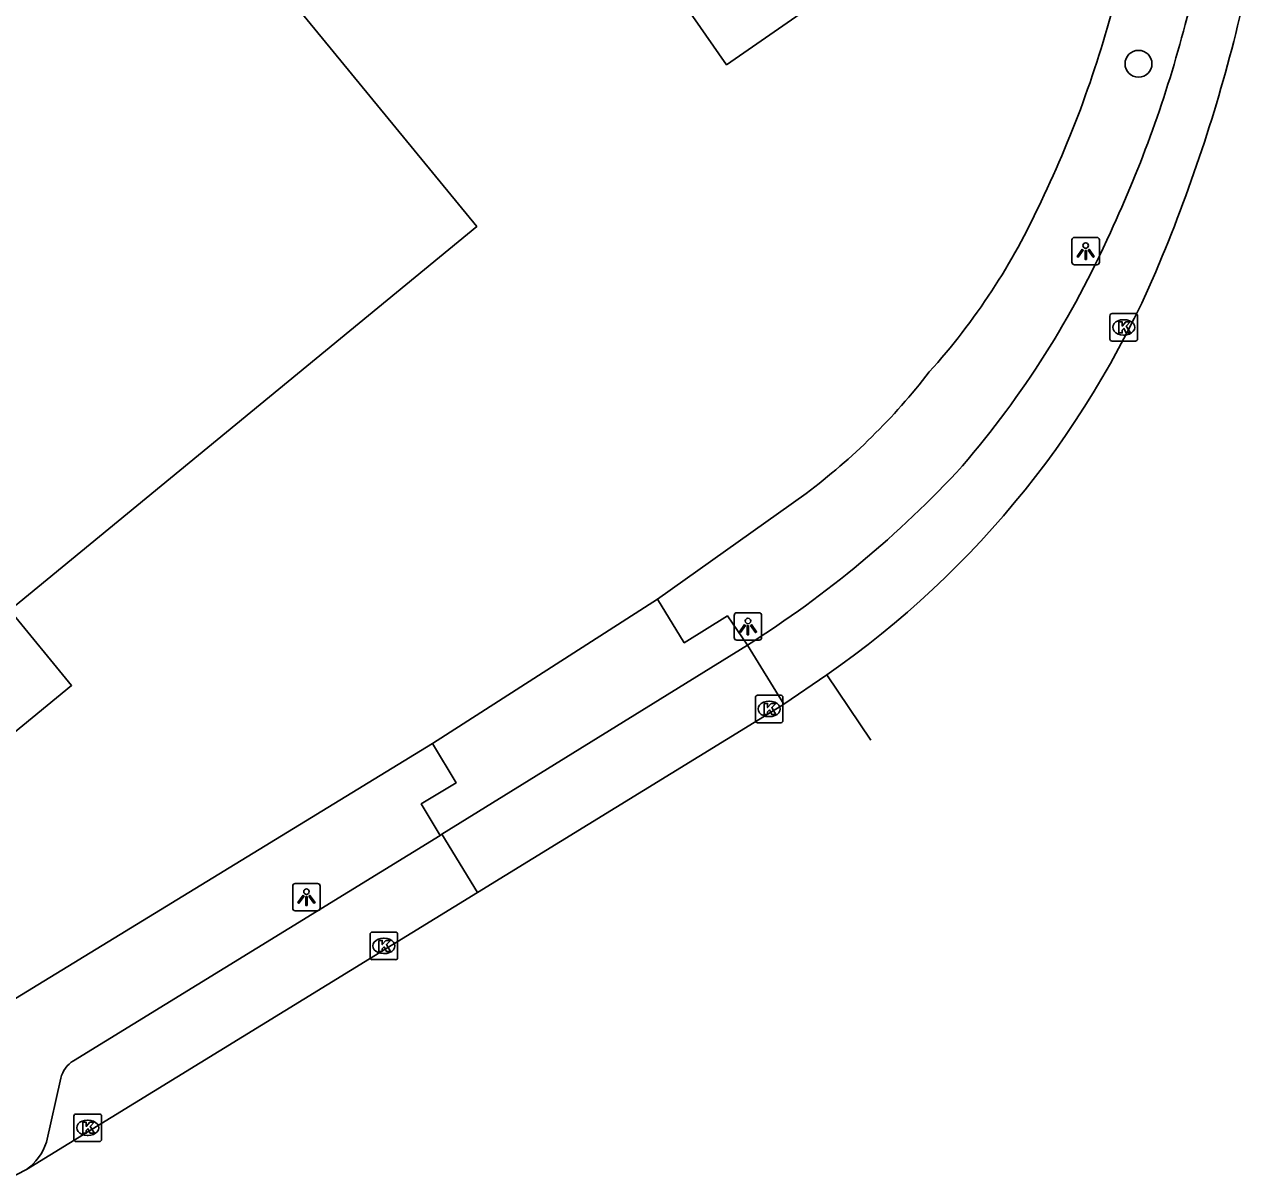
# Model space of a CAD drawing. Extents: x 156651 to 158072, y 387631 to 388990.
# Drawn here: x 157362.3 to 157406.84, y 387660.29 to 387702.3 of the extents above; entities that cross this region are included whole.
import ezdxf

# ---------------------------------------------------------------- set-up
doc = ezdxf.new("R2010")
doc.units = 0
for name, color, linetype in [('IMGEO_Boom', 7, 'Continuous'), ('IMGEO_Kolk', 7, 'Continuous'), ('IMGEO_Lichtpunt', 7, 'Continuous'), ('IMGEO_Pand', 7, 'Continuous'), ('IMGEO_Rijbaan_lokaal_gesloten', 7, 'Continuous'), ('IMGEO_Rijbaan_lokaal_open', 7, 'Continuous'), ('IMGEO_Voetpad_open', 7, 'Continuous')]:
    doc.layers.add(name, color=color, linetype=linetype)

msp = doc.modelspace()

# ---------------------------------------------------------------- linework, layer by layer
at = {"layer": 'IMGEO_Boom'}
msp.add_circle((157402.807, 387700.868), 0.489, dxfattribs=at)
at = {"layer": 'IMGEO_Kolk'}
for p, q in [((157401.77, 387690.857), (157401.77, 387691.709)), ((157401.845, 387691.783), (157402.697, 387691.783)), ((157402.258, 387691.563), (157402.283, 387691.563)), ((157402.771, 387691.709), (157402.771, 387690.857)), ((157402.281, 387691.003), (157402.256, 387691.003)), ((157402.697, 387690.783), (157401.845, 387690.783)), ((157388.877, 387676.98), (157388.877, 387677.832)), ((157388.952, 387677.906), (157389.804, 387677.906)), ((157389.365, 387677.686), (157389.39, 387677.686)), ((157389.878, 387677.832), (157389.878, 387676.98)), ((157389.388, 387677.126), (157389.363, 387677.126)), ((157389.804, 387676.906), (157388.952, 387676.906)), ((157374.867, 387668.363), (157374.867, 387669.215)), ((157374.942, 387669.289), (157375.794, 387669.289)), ((157375.868, 387669.215), (157375.868, 387668.363)), ((157375.355, 387669.069), (157375.38, 387669.069)), ((157375.794, 387668.289), (157374.942, 387668.289)), ((157375.378, 387668.509), (157375.353, 387668.509)), ((157364.1, 387661.748), (157364.1, 387662.6)), ((157364.175, 387662.674), (157365.027, 387662.674)), ((157364.588, 387662.454), (157364.613, 387662.454)), ((157365.101, 387662.6), (157365.101, 387661.748)), ((157365.027, 387661.674), (157364.175, 387661.674)), ((157364.611, 387661.894), (157364.586, 387661.894))]:
    msp.add_line(p, q, dxfattribs=at)
for points in [[(157401.77, 387690.857), (157401.77, 387691.709)], [(157401.845, 387691.783), (157402.697, 387691.783)], [(157402.091, 387691.483), (157402.214, 387691.483), (157402.214, 387691.332), (157402.344, 387691.483), (157402.508, 387691.483), (157402.362, 387691.332), (157402.515, 387691.083), (157402.363, 387691.083), (157402.278, 387691.247), (157402.214, 387691.18), (157402.214, 387691.083), (157402.091, 387691.083), (157402.091, 387691.483)], [(157402.771, 387691.709), (157402.771, 387690.857)], [(157402.697, 387690.783), (157401.845, 387690.783)], [(157388.877, 387676.98), (157388.877, 387677.832)], [(157388.952, 387677.906), (157389.804, 387677.906)], [(157389.198, 387677.606), (157389.321, 387677.606), (157389.321, 387677.455), (157389.451, 387677.606), (157389.615, 387677.606), (157389.469, 387677.455), (157389.622, 387677.206), (157389.47, 387677.206), (157389.385, 387677.37), (157389.321, 387677.303), (157389.321, 387677.206), (157389.198, 387677.206), (157389.198, 387677.606)], [(157389.878, 387677.832), (157389.878, 387676.98)], [(157389.804, 387676.906), (157388.952, 387676.906)], [(157374.867, 387668.363), (157374.867, 387669.215)], [(157374.942, 387669.289), (157375.794, 387669.289)], [(157375.868, 387669.215), (157375.868, 387668.363)], [(157375.188, 387668.989), (157375.311, 387668.989), (157375.311, 387668.838), (157375.441, 387668.989), (157375.605, 387668.989), (157375.459, 387668.838), (157375.612, 387668.589), (157375.46, 387668.589), (157375.375, 387668.753), (157375.311, 387668.686), (157375.311, 387668.589), (157375.188, 387668.589), (157375.188, 387668.989)], [(157375.794, 387668.289), (157374.942, 387668.289)], [(157364.1, 387661.748), (157364.1, 387662.6)], [(157364.175, 387662.674), (157365.027, 387662.674)], [(157365.101, 387662.6), (157365.101, 387661.748)], [(157364.421, 387662.374), (157364.544, 387662.374), (157364.544, 387662.223), (157364.674, 387662.374), (157364.838, 387662.374), (157364.692, 387662.223), (157364.845, 387661.974), (157364.693, 387661.974), (157364.608, 387662.138), (157364.544, 387662.071), (157364.544, 387661.974), (157364.421, 387661.974), (157364.421, 387662.374)], [(157365.027, 387661.674), (157364.175, 387661.674)]]:
    msp.add_lwpolyline(points, dxfattribs=at)
for centre, start, end in [((157401.847, 387691.707), 91.552, 178.448), ((157401.847, 387691.707), 91.552, 178.448), ((157402.695, 387691.707), 1.552, 88.448), ((157402.695, 387691.707), 1.552, 88.448), ((157401.847, 387690.859), 181.552, 268.448), ((157401.847, 387690.859), 181.552, 268.448), ((157402.695, 387690.859), 271.552, 358.448), ((157402.695, 387690.859), 271.552, 358.448), ((157388.954, 387677.83), 91.552, 178.448), ((157388.954, 387677.83), 91.552, 178.448), ((157389.802, 387677.83), 1.552, 88.448), ((157389.802, 387677.83), 1.552, 88.448), ((157388.954, 387676.982), 181.552, 268.448), ((157388.954, 387676.982), 181.552, 268.448), ((157389.802, 387676.982), 271.552, 358.448), ((157389.802, 387676.982), 271.552, 358.448), ((157374.944, 387669.213), 91.552, 178.448), ((157374.944, 387669.213), 91.552, 178.448), ((157375.792, 387669.213), 1.552, 88.448), ((157375.792, 387669.213), 1.552, 88.448), ((157374.944, 387668.365), 181.552, 268.448), ((157374.944, 387668.365), 181.552, 268.448), ((157375.792, 387668.365), 271.552, 358.448), ((157375.792, 387668.365), 271.552, 358.448), ((157364.177, 387662.598), 91.552, 178.448), ((157364.177, 387662.598), 91.552, 178.448), ((157365.025, 387662.598), 1.552, 88.448), ((157365.025, 387662.598), 1.552, 88.448), ((157364.177, 387661.75), 181.552, 268.448), ((157364.177, 387661.75), 181.552, 268.448), ((157365.025, 387661.75), 271.552, 358.448), ((157365.025, 387661.75), 271.552, 358.448)]:
    msp.add_arc(centre, 0.0765, start, end, dxfattribs=at)
for centre, major_axis, ratio, start_param, end_param in [((157402.257, 387691.283), (-0.387, 0.002), 0.722429, 4.712389, 7.853982), ((157402.282, 387691.283), (-0.39, 0.002), 0.717154, 1.570796, 4.712389), ((157389.364, 387677.406), (-0.387, 0.002), 0.722429, 4.712389, 7.853982), ((157389.389, 387677.406), (-0.39, 0.002), 0.717154, 1.570796, 4.712389), ((157375.354, 387668.789), (-0.387, 0.002), 0.722429, 4.712389, 7.853982), ((157375.379, 387668.789), (-0.39, 0.002), 0.717154, 1.570796, 4.712389), ((157364.587, 387662.174), (-0.387, 0.002), 0.722429, 4.712389, 7.853982), ((157364.612, 387662.174), (-0.39, 0.002), 0.717154, 1.570796, 4.712389)]:
    msp.add_ellipse(centre, major_axis=major_axis, ratio=ratio, start_param=start_param, end_param=end_param, dxfattribs=at)
at = {"layer": 'IMGEO_Lichtpunt'}
for p, q in [((157400.388, 387694.461), (157400.388, 387693.654)), ((157400.388, 387694.461), (157400.388, 387693.654)), ((157401.29, 387694.556), (157400.482, 387694.556)), ((157401.29, 387694.556), (157400.482, 387694.556)), ((157401.384, 387693.654), (157401.384, 387694.461)), ((157401.384, 387693.654), (157401.384, 387694.461)), ((157400.482, 387693.56), (157401.29, 387693.56)), ((157400.482, 387693.56), (157401.29, 387693.56)), ((157388.107, 387680.809), (157388.107, 387680.002)), ((157388.107, 387680.809), (157388.107, 387680.002)), ((157389.009, 387680.904), (157388.201, 387680.904)), ((157389.009, 387680.904), (157388.201, 387680.904)), ((157389.103, 387680.002), (157389.103, 387680.809)), ((157389.103, 387680.002), (157389.103, 387680.809)), ((157388.201, 387679.908), (157389.009, 387679.908)), ((157388.201, 387679.908), (157389.009, 387679.908)), ((157372.054, 387670.965), (157372.054, 387670.158)), ((157372.054, 387670.965), (157372.054, 387670.158)), ((157372.956, 387671.06), (157372.148, 387671.06)), ((157372.956, 387671.06), (157372.148, 387671.06)), ((157373.05, 387670.158), (157373.05, 387670.965)), ((157373.05, 387670.158), (157373.05, 387670.965)), ((157372.148, 387670.064), (157372.956, 387670.064)), ((157372.148, 387670.064), (157372.956, 387670.064))]:
    msp.add_line(p, q, dxfattribs=at)
for points in [[(157400.762, 387694.125), (157400.801, 387694.097), (157400.613, 387693.835), (157400.575, 387693.862), (157400.762, 387694.125)], [(157400.864, 387694.077), (157400.911, 387694.077), (157400.911, 387693.755), (157400.864, 387693.755), (157400.864, 387694.077)], [(157400.974, 387694.097), (157401.012, 387694.124), (157401.199, 387693.862), (157401.16, 387693.834), (157400.974, 387694.097)], [(157388.481, 387680.473), (157388.52, 387680.445), (157388.332, 387680.183), (157388.294, 387680.21), (157388.481, 387680.473)], [(157388.583, 387680.425), (157388.63, 387680.425), (157388.63, 387680.103), (157388.583, 387680.103), (157388.583, 387680.425)], [(157388.693, 387680.445), (157388.731, 387680.472), (157388.918, 387680.21), (157388.879, 387680.182), (157388.693, 387680.445)], [(157372.428, 387670.629), (157372.467, 387670.601), (157372.279, 387670.339), (157372.241, 387670.366), (157372.428, 387670.629)], [(157372.53, 387670.581), (157372.577, 387670.581), (157372.577, 387670.259), (157372.53, 387670.259), (157372.53, 387670.581)], [(157372.64, 387670.601), (157372.678, 387670.628), (157372.865, 387670.366), (157372.826, 387670.338), (157372.64, 387670.601)]]:
    msp.add_lwpolyline(points, dxfattribs=at)
for centre in [(157400.887, 387694.259), (157388.606, 387680.607), (157372.553, 387670.763)]:
    msp.add_circle(centre, 0.0994, dxfattribs=at)
for centre, start, end in [((157400.482, 387694.461), 90, 180), ((157400.482, 387694.461), 90, 180), ((157401.29, 387694.461), 0, 90), ((157401.29, 387694.461), 0, 90), ((157400.482, 387693.654), 180, 270), ((157400.482, 387693.654), 180, 270), ((157401.29, 387693.654), 270, 0), ((157401.29, 387693.654), 270, 360), ((157388.201, 387680.809), 90, 180), ((157388.201, 387680.809), 90, 180), ((157389.009, 387680.809), 0, 90), ((157389.009, 387680.809), 0, 90), ((157388.201, 387680.002), 180, 270), ((157388.201, 387680.002), 180, 270), ((157389.009, 387680.002), 270, 0), ((157389.009, 387680.002), 270, 360), ((157372.148, 387670.965), 90, 180), ((157372.148, 387670.965), 90, 180), ((157372.956, 387670.965), 0, 90), ((157372.956, 387670.965), 0, 90), ((157372.148, 387670.158), 180, 270), ((157372.148, 387670.158), 180, 270), ((157372.956, 387670.158), 270, 0), ((157372.956, 387670.158), 270, 360)]:
    msp.add_arc(centre, 0.0946, start, end, dxfattribs=at)
at = {"layer": 'IMGEO_Pand'}
for points in [[(157377.657, 387704.772), (157382.652, 387708.272), (157387.828, 387700.834), (157398.157, 387708.001), (157392.985, 387715.445), (157400.188, 387720.458), (157379.778, 387749.798), (157380.064, 387750), (157382.282, 387751.568), (157379.431, 387755.676), (157375.106, 387761.905), (157372.57, 387760.157), (157362.197, 387775.069), (157349.501, 387753.181), (157347.656, 387750), (157346.992, 387748.855), (157377.657, 387704.772)], [(157319.361, 387723.831), (157343.568, 387694.292), (157342.053, 387693.048), (157358.146, 387673.452), (157364.016, 387678.262), (157361.772, 387681), (157378.748, 387694.956), (157340.665, 387741.338)]]:
    msp.add_lwpolyline(points, dxfattribs=at)
at = {"layer": 'IMGEO_Rijbaan_lokaal_gesloten'}
for points in [[(157391.469, 387678.65), (157389.907, 387677.578)], [(157393.08, 387676.277), (157391.469, 387678.65)], [(157389.907, 387677.578), (157389.838, 387677.531), (157378.772, 387670.73)], [(157378.772, 387670.73), (157362.376, 387660.655)], [(157362.376, 387660.655), (157361.665, 387660.294)]]:
    msp.add_lwpolyline(points, dxfattribs=at)
at = {"layer": 'IMGEO_Rijbaan_lokaal_open'}
for centre, radius, start, end in [((157350.004, 387716.066), 58.074, 337.53729, 346.82244), ((157372.007, 387706.75), 34.182, 304.7062, 337.876)]:
    msp.add_arc(centre, radius, start, end, dxfattribs=at)
at = {"layer": 'IMGEO_Voetpad_open'}
for points in [[(157406.843, 387710.916), (157404.504, 387702.298)], [(157390.722, 387685.247), (157385.319, 387681.404)], [(157385.319, 387681.404), (157377.137, 387676.153)], [(157388.585, 387679.73), (157387.86, 387680.787), (157386.288, 387679.813), (157385.319, 387681.404)], [(157388.585, 387679.73), (157377.47, 387672.848)], [(157389.907, 387677.578), (157388.585, 387679.73)], [(157377.137, 387676.153), (157360.063, 387665.712)], [(157377.409, 387672.81), (157376.726, 387673.951), (157377.994, 387674.716), (157377.137, 387676.153)], [(157364.081, 387664.613), (157377.409, 387672.81)], [(157377.47, 387672.848), (157377.409, 387672.81)], [(157377.47, 387672.848), (157378.772, 387670.73)], [(157363.101, 387661.656), (157363.625, 387663.985)]]:
    msp.add_lwpolyline(points, dxfattribs=at)
for centre, radius, start, end in [((157363.356, 387713.183), 39.865, 334.2528, 346.2055), ((157361.675, 387713.441), 44.255, 335.0019, 345.417), ((157377.216, 387705.867), 24.209, 317.9791, 335.6007), ((157370.032, 387708.9), 34.767, 319.3363, 335.9643), ((157376.597, 387704.059), 23.524, 306.9002, 322.2623), ((157367.927, 387712.472), 38.714, 302.2488, 317.3551), ((157364.588, 387663.765), 0.988, 120.8873, 167.1448), ((157361.126, 387662.323), 2.085, 306.8415, 341.3287)]:
    msp.add_arc(centre, radius, start, end, dxfattribs=at)

doc.saveas('drawing.dxf')
